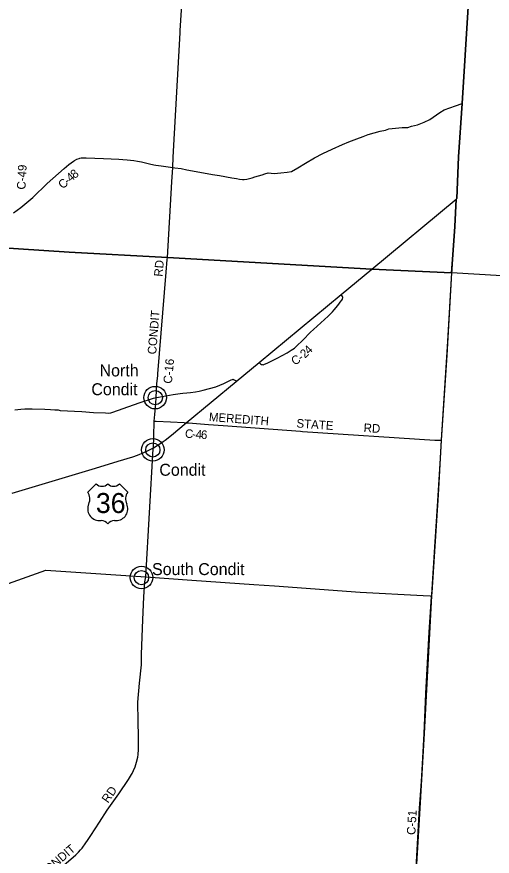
# Model space of a CAD drawing. Extents: x 1674899 to 2057726, y 653888 to 988278.
# Drawn here: x 1883353 to 1899935, y 809139 to 838394 of the extents above; entities that cross this region are included whole.
import ezdxf

# ---------------------------------------------------------------- set-up
doc = ezdxf.new("R2010")
doc.units = 0
for name, color, linetype in [('GM_X_Adjacent_County', 7, 'Continuous'), ('GM_X_County', 7, 'Continuous'), ('GM_X_County_Road', 7, 'Continuous'), ('GM_X_County_Road_Text', 7, 'Continuous'), ('GM_X_Township', 7, 'Continuous'), ('GM_X_Unincorporated', 7, 'Continuous'), ('GM_X_Unincorporated_Location', 7, 'Continuous'), ('GM_X_Unincorporated_Text', 7, 'Continuous'), ('GM_X_US_Location', 7, 'Continuous'), ('GM_X_US_Route', 7, 'Continuous'), ('GM_X_US_Shield', 7, 'Continuous'), ('SH_Data', 7, 'Continuous')]:
    doc.layers.add(name, color=color, linetype=linetype)

msp = doc.modelspace()

# ---------------------------------------------------------------- linework, layer by layer
at = {"layer": 'GM_X_Adjacent_County'}
for points in [[(1929658, 827739), (1926023, 827933), (1924878, 828005), (1920661, 828248), (1920574, 828249), (1919438, 828306), (1915254, 828516), (1913288, 828633), (1911341, 828740), (1906704, 828993), (1903007, 829209), (1898513, 829466), (1898557, 830092), (1898625, 831088), (1898677, 832037), (1898698, 832056), (1898754, 833509), (1898887, 835373), (1899202, 840435)], [(1903007, 829209), (1898513, 829466), (1898352, 826597), (1898155, 823638), (1898045, 821739), (1897825, 818330), (1897815, 818218), (1897557, 813421), (1897406, 810815), (1897032, 804371)]]:
    msp.add_lwpolyline(points, dxfattribs=at)
at = {"layer": 'GM_X_County'}
msp.add_lwpolyline([(1899202, 840435), (1898887, 835373), (1898754, 833509), (1898698, 832056), (1898677, 832037), (1898625, 831088), (1898557, 830092), (1898513, 829466), (1898352, 826597), (1898155, 823638), (1898045, 821739), (1897825, 818330), (1897815, 818218), (1897557, 813421), (1897406, 810815), (1897032, 804371)], dxfattribs=at)
at = {"layer": 'GM_X_County_Road'}
for points in [[(1888604, 829939), (1888609, 830001), (1888760, 832637), (1888800, 833137), (1888812, 833505), (1889049, 837835), (1889053, 837918), (1889133, 839176), (1889247, 841285), (1889264, 841582), (1889332, 842735), (1889339, 842955), (1889347, 843044), (1889371, 843177), (1889414, 843329), (1889428, 843400), (1889436, 843472), (1889534, 844778), (1889539, 844855)], [(1883240, 831567), (1883496, 831745), (1883911, 832096), (1884413, 832583), (1884807, 832938), (1885003, 833112), (1885166, 833243), (1885326, 833358), (1885368, 833385), (1885446, 833427), (1885524, 833460), (1885556, 833468), (1885599, 833476), (1885624, 833478), (1885649, 833478), (1885778, 833475), (1886380, 833452), (1886918, 833430), (1887051, 833421), (1887207, 833409), (1887432, 833384), (1887568, 833364), (1887708, 833334), (1887981, 833265), (1888133, 833232), (1888203, 833219), (1888385, 833194), (1888553, 833173), (1888800, 833137), (1888866, 833133), (1889085, 833106), (1889281, 833061), (1889870, 832955), (1890175, 832901), (1890421, 832859), (1890857, 832781), (1891011, 832754), (1891116, 832738), (1891228, 832726), (1891289, 832726), (1891379, 832736), (1891557, 832782), (1891660, 832813), (1891907, 832887), (1892010, 832918), (1892122, 832957), (1892327, 832934), (1892566, 832957), (1892784, 832982), (1892937, 833003), (1893157, 833131), (1893427, 833287), (1893731, 833483), (1894025, 833628), (1894350, 833781), (1894712, 833939), (1894934, 834036), (1895214, 834140), (1895437, 834225), (1895608, 834291), (1896021, 834405), (1896215, 834443), (1896330, 834491), (1896557, 834514), (1896797, 834537), (1896986, 834540), (1897122, 834582), (1897333, 834631), (1897563, 834720), (1897761, 834818), (1898107, 835064), (1898263, 835149), (1898656, 835291), (1898887, 835373)], [(1898531, 829465), (1898535, 829554), (1898563, 830092), (1898625, 831088), (1898677, 832037)], [(1888211, 825123), (1888238, 825608), (1888269, 825875), (1888275, 825951), (1888566, 829499), (1888604, 829939)], [(1897822, 818179), (1897829, 818255), (1897948, 820090), (1898048, 821704), (1898128, 823007), (1898166, 823650), (1898353, 826531), (1898388, 827089), (1898531, 829465)], [(1891807, 826349), (1891855, 826296), (1891892, 826275), (1891910, 826271), (1891947, 826267), (1891967, 826270), (1892112, 826338), (1892322, 826440), (1892434, 826497), (1892779, 826687), (1892926, 826772), (1893037, 826849), (1893103, 826910), (1893327, 827129), (1893595, 827398), (1893703, 827499), (1893960, 827731), (1894216, 827965), (1894365, 828110), (1894427, 828179), (1894548, 828334), (1894670, 828497), (1894687, 828515), (1894710, 828555), (1894718, 828575), (1894723, 828595), (1894722, 828618), (1894713, 828640), (1894693, 828679), (1894662, 828715)], [(1883290, 824696), (1883493, 824720), (1883640, 824734), (1883773, 824733), (1883887, 824727), (1884332, 824715), (1884531, 824707), (1884682, 824698), (1884802, 824698), (1884869, 824677), (1885617, 824633), (1886029, 824607), (1886447, 824588), (1886561, 824584), (1886629, 824591), (1886701, 824609), (1887064, 824744), (1887621, 824941), (1888121, 825102), (1888211, 825123), (1888301, 825141), (1888421, 825162), (1888813, 825227), (1889047, 825270), (1889140, 825279), (1889289, 825293), (1889417, 825300), (1889589, 825323), (1889719, 825344), (1889858, 825376), (1890073, 825441), (1890297, 825503), (1890440, 825558), (1890572, 825616), (1890734, 825693), (1890836, 825744), (1890880, 825758), (1890902, 825760), (1890937, 825746), (1890980, 825715), (1891009, 825686)], [(1888119, 823374), (1888136, 823770), (1888147, 824305), (1888170, 824530), (1888198, 824915), (1888211, 825123)], [(1888147, 824305), (1888213, 824298), (1888717, 824283), (1889192, 824249), (1889265, 824243)], [(1889265, 824243), (1889344, 824238), (1890044, 824187), (1890551, 824150), (1893249, 823947), (1893321, 823942), (1897937, 823643), (1898048, 823639), (1898076, 823638), (1898114, 823638), (1898140, 823641), (1898166, 823650)], [(1884999, 808823), (1885413, 809183), (1885505, 809275), (1885580, 809356), (1885631, 809420), (1885760, 809600), (1885818, 809685), (1885938, 809865), (1886242, 810330), (1886511, 810739), (1886917, 811312), (1887249, 811810), (1887355, 811986), (1887375, 812027), (1887424, 812129), (1887477, 812258), (1887533, 812417), (1887573, 812593), (1887586, 812678), (1887600, 812854), (1887602, 813023), (1887597, 813309), (1887587, 813833), (1887573, 814503), (1887636, 815166), (1887701, 815803), (1887705, 816183), (1887748, 817374), (1887780, 818173), (1887818, 818696), (1887858, 818871), (1888113, 823336), (1888119, 823374)], [(1871277, 818480), (1872206, 818406), (1875525, 818156), (1880663, 817814), (1881619, 818131), (1884362, 819111), (1887858, 818871), (1889457, 818761), (1891623, 818604), (1892346, 818560), (1895326, 818344), (1897532, 818224), (1897769, 818211), (1897801, 818204), (1897822, 818179)], [(1897564, 813416), (1897624, 814812), (1897737, 816947), (1897822, 818179)], [(1896877, 801685), (1896878, 801713), (1896961, 803039), (1897015, 803890), (1897038, 804349), (1897401, 810812), (1897452, 811576), (1897482, 811930), (1897540, 812982), (1897564, 813416)]]:
    msp.add_lwpolyline(points, dxfattribs=at)
at = {"layer": 'GM_X_Township'}
for points in [[(1899202, 840435), (1898887, 835373), (1898754, 833509), (1898698, 832056), (1898677, 832037), (1898625, 831088), (1898557, 830092), (1898513, 829466), (1895732, 829600), (1888609, 830001), (1885186, 830186), (1881808, 830417), (1876113, 830808), (1874782, 830900), (1874715, 830911), (1873866, 830983), (1871965, 831096), (1872306, 836385), (1872497, 839344)], [(1881808, 830417), (1885186, 830186), (1888609, 830001), (1895732, 829600), (1898513, 829466), (1898352, 826597), (1898155, 823638), (1898045, 821739), (1897825, 818330), (1897815, 818218), (1897557, 813421), (1897406, 810815), (1897032, 804371)]]:
    msp.add_lwpolyline(points, dxfattribs=at)
at = {"layer": 'GM_X_Unincorporated'}
for centre, radius in [((1888183, 825121), 393), ((1888183, 825121), 249), ((1888098, 823298), 393), ((1888098, 823298), 249), ((1887701, 818849), 393), ((1887701, 818849), 249)]:
    msp.add_circle(centre, radius, dxfattribs=at)
at = {"layer": 'GM_X_Unincorporated_Location'}
for p, q in [((1888183, 825121), (1888183, 825121)), ((1888098, 823298), (1888098, 823298)), ((1887701, 818849), (1887701, 818849))]:
    msp.add_line(p, q, dxfattribs=at)
at = {"layer": 'GM_X_US_Route'}
msp.add_lwpolyline([(1883192, 821790), (1886098, 822667), (1886884, 822903), (1887402, 823063), (1887564, 823117), (1887787, 823203), (1887941, 823279), (1888119, 823374), (1888248, 823452), (1888302, 823484), (1888354, 823517), (1888407, 823552), (1888458, 823588), (1888528, 823642), (1888751, 823815), (1889265, 824243), (1891009, 825686), (1891807, 826349), (1894662, 828715), (1895732, 829600), (1898677, 832037), (1898698, 832056)], dxfattribs=at)
at = {"layer": 'GM_X_US_Shield'}
for p, q in [((1886120, 822115), (1885830, 821825)), ((1887222, 821825), (1886932, 822115)), ((1886236, 820839), (1886294, 820839)), ((1886758, 820839), (1886816, 820839))]:
    msp.add_line(p, q, dxfattribs=at)
for centre, radius, start, end in [((1886323, 822322), 290, 225.573, 314.427), ((1886729, 822322), 290, 225.573, 314.427), ((1885497, 821592), 406, 334.5471, 35.0009), ((1887554, 821592), 406, 144.9991, 205.4529), ((1886231, 821245), 406, 154.8319, 270.6383), ((1886820, 821245), 406, 269.3617, 25.1681), ((1886294, 820549), 290, 36.8699, 90), ((1886758, 820549), 290, 90, 143.1301)]:
    msp.add_arc(centre, radius, start, end, dxfattribs=at)
at = {"layer": 'SH_Data'}
msp.add_lwpolyline([(1883192, 821790), (1886098, 822667), (1886884, 822903), (1887402, 823063), (1887564, 823117), (1887787, 823203), (1887941, 823279), (1888119, 823374), (1888248, 823452), (1888302, 823484), (1888354, 823517), (1888407, 823552), (1888458, 823588), (1888528, 823642), (1888751, 823815), (1889265, 824243), (1891009, 825686), (1891807, 826349), (1894662, 828715), (1895732, 829600), (1898677, 832037), (1898698, 832056)], dxfattribs=at)

# ---------------------------------------------------------------- texts
at = {"layer": 'GM_X_County_Road_Text'}
for s, rotation, p in [('C-49', 86.9152, (1883654, 832365)), ('4', 40.6391, (1885234, 832619)), ('8', 39.2019, (1885372, 832738)), ('C', 41.5674, (1884958, 832375)), ('-', 41.2939, (1885142, 832538)), ('RD', 85.1153, (1888436, 829327)), ('CONDIT', 85.2664, (1888212, 826619)), ('2', 43.1585, (1893402, 826477)), ('4', 44.4442, (1893542, 826609)), ('C-16', 84.5276, (1888760, 825597)), ('C', 30.5742, (1893034, 826234)), ('-', 37.1097, (1893277, 826381)), ('MEREDITH', 355.7335, (1890046, 824307)), ('STATE', 355.9773, (1893099, 824082)), ('RD', 356.5167, (1895443, 823924)), ('C', 355.4052, (1889210, 823728)), ('-', 356.0332, (1889459, 823708)), ('4', 356.1177, (1889583, 823699)), ('6', 356.1246, (1889767, 823687)), ('RD', 55.0052, (1886535, 810969)), ('C-51', 86.6143, (1897252, 809873)), ('CONDIT', 40.6402, (1884258, 808347))]:
    msp.add_text(s, height=300, rotation=rotation, dxfattribs=at).set_placement(p)
at = {"layer": 'GM_X_Unincorporated_Text'}
for s, p in [('North', (1886240, 825861)), ('Condit', (1885954, 825205)), ('Condit', (1888325, 822398)), ('South Condit', (1888070, 818936))]:
    msp.add_text(s, height=417, rotation=0, dxfattribs=at).set_placement(p)
at = {"layer": 'GM_X_US_Location'}
for s in ['0', '/']:
    msp.add_text(s, height=1, dxfattribs=at).set_placement((1886587, 822818))
msp.add_text('36', height=1, rotation=0, dxfattribs=at).set_placement((1886381, 822611))
at = {"layer": 'GM_X_US_Shield'}
msp.add_text('36', height=696.1, dxfattribs=at).set_placement((1886112, 821100))

doc.saveas('drawing.dxf')
